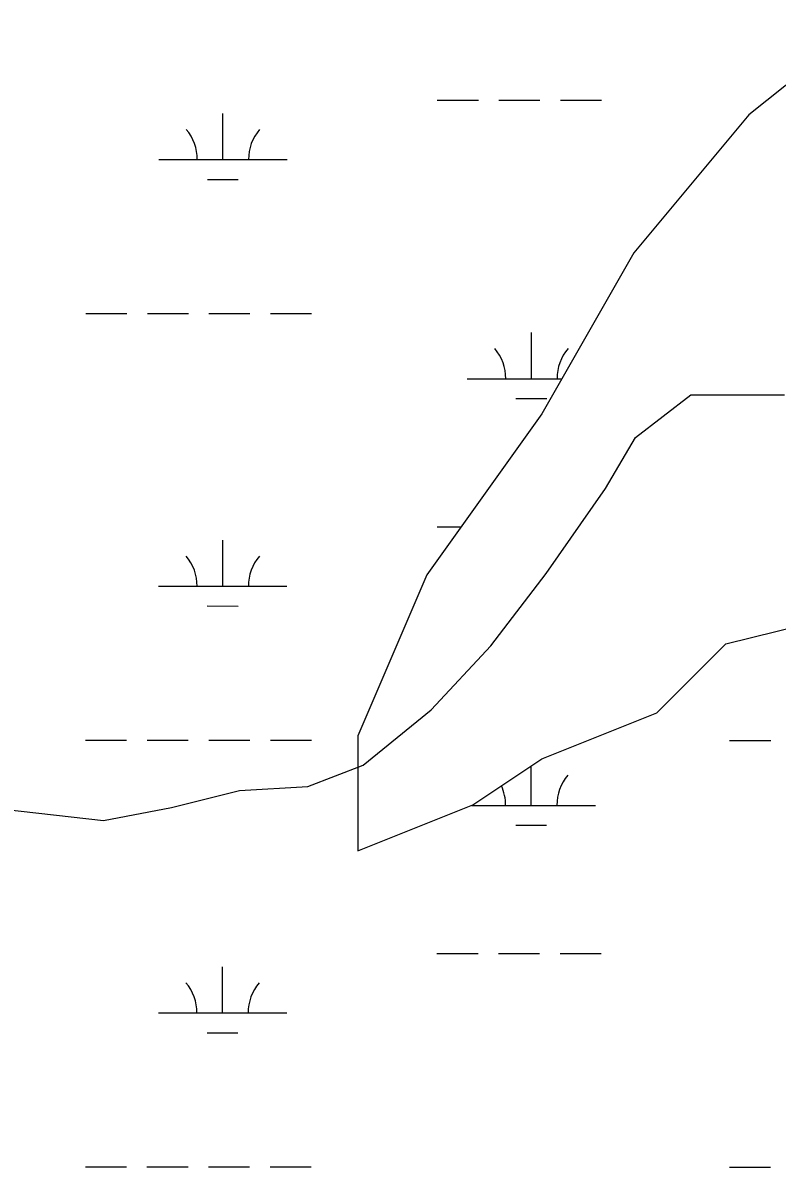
# Model space of a CAD drawing. Extents: x 3245246 to 3283090, y 806824 to 832173.
# Drawn here: x 3252770 to 3253357, y 825734 to 826626 of the extents above; entities that cross this region are included whole.
import ezdxf

# ---------------------------------------------------------------- set-up
doc = ezdxf.new("R2010")
doc.units = 0
doc.layers.add('V-TOPO-SHOR', color=7, linetype='Continuous')
doc.layers.add('V-WETL-SWMP', color=7, linetype='Continuous')

msp = doc.modelspace()

# ---------------------------------------------------------------- linework, layer by layer
at = {"layer": 'V-TOPO-SHOR'}
msp.add_lwpolyline([(3252593.58, 826000.91), (3252630.07, 826014.18), (3252689.77, 826017.5), (3252742.84, 826014.18), (3252832.39, 826004.23), (3252885.46, 826014.18), (3252938.53, 826027.45), (3252991.6, 826030.76), (3253034.72, 826047.35), (3253087.79, 826090.47), (3253134.22, 826140.22), (3253177.34, 826196.61), (3253223.78, 826262.94), (3253247, 826302.74), (3253290.12, 826335.91), (3253363.09, 826335.91)], dxfattribs=at)
at = {"layer": 'V-WETL-SWMP'}
for p, q in [((3253424.88, 826626.04), (3253335.27, 826554.3)), ((3253092.61, 826565.83), (3253124.61, 826565.82)), ((3253140.61, 826565.81), (3253172.61, 826565.8)), ((3253188.61, 826565.79), (3253220.61, 826565.78)), ((3252925.52, 826519.48), (3252925.54, 826555.48)), ((3253335.27, 826554.3), (3253245.66, 826446.68)), ((3252875.52, 826519.5), (3252975.52, 826519.46)), ((3252913.52, 826504.05), (3252937.52, 826504.04)), ((3253245.66, 826446.68), (3253173.98, 826321.14)), ((3252818.63, 826399.45), (3252850.63, 826399.44)), ((3252866.63, 826399.43), (3252898.63, 826399.42)), ((3252914.63, 826399.41), (3252946.63, 826399.4)), ((3252962.63, 826399.39), (3252994.63, 826399.38)), ((3253165.92, 826348.56), (3253165.94, 826384.56)), ((3253115.92, 826348.58), (3253189.63, 826348.55)), ((3253153.91, 826333.13), (3253177.91, 826333.12)), ((3253173.98, 826321.14), (3253084.37, 826195.59)), ((3253092.46, 826233.16), (3253111.18, 826233.15)), ((3252925.38, 826186.8), (3252925.39, 826222.8)), ((3253084.37, 826195.59), (3253030.61, 826070.04)), ((3252875.38, 826186.82), (3252975.38, 826186.78)), ((3252913.37, 826171.38), (3252937.37, 826171.37)), ((3253317.35, 826141.78), (3253389.04, 826159.72)), ((3253263.59, 826087.98), (3253317.35, 826141.78)), ((3253173.98, 826052.11), (3253263.59, 826087.98)), ((3253030.61, 826070.04), (3253030.61, 825980.36)), ((3252818.48, 826066.78), (3252850.48, 826066.76)), ((3252866.48, 826066.76), (3252898.48, 826066.74)), ((3252914.48, 826066.74), (3252946.48, 826066.72)), ((3252962.48, 826066.72), (3252994.48, 826066.7)), ((3253320.39, 826066.56), (3253352.39, 826066.55)), ((3253120.21, 826016.23), (3253173.98, 826052.11)), ((3253165.77, 826015.88), (3253165.79, 826046.64)), ((3253030.61, 825980.36), (3253120.21, 826016.23)), ((3253119.39, 826015.9), (3253215.77, 826015.86)), ((3253153.77, 826000.46), (3253177.77, 826000.45)), ((3253092.32, 825900.48), (3253124.32, 825900.47)), ((3253140.32, 825900.46), (3253172.32, 825900.45)), ((3253188.32, 825900.44), (3253220.32, 825900.43)), ((3252925.23, 825854.13), (3252925.25, 825890.13)), ((3252875.23, 825854.15), (3252975.23, 825854.11)), ((3252913.22, 825838.7), (3252937.22, 825838.69)), ((3252818.34, 825734.1), (3252850.34, 825734.09)), ((3252866.34, 825734.08), (3252898.34, 825734.07)), ((3252914.34, 825734.06), (3252946.34, 825734.05)), ((3252962.34, 825734.04), (3252994.34, 825734.03)), ((3253320.24, 825733.88), (3253352.24, 825733.87))]:
    msp.add_line(p, q, dxfattribs=at)
for centre, start, end in [((3252870.28, 826519.98), 359.20319, 40.74684), ((3252980.77, 826519.93), 139.20318, 180.74684), ((3253110.68, 826349.06), 359.20319, 40.74684), ((3253221.16, 826349.01), 139.20318, 180.74684), ((3252870.13, 826187.3), 359.20319, 40.74684), ((3252980.62, 826187.25), 139.20318, 180.74684), ((3253221.02, 826016.34), 139.20318, 180.74684), ((3253110.53, 826016.38), 359.20319, 24.73796), ((3252869.99, 825854.63), 359.20319, 40.74684), ((3252980.47, 825854.58), 139.20318, 180.74684)]:
    msp.add_arc(centre, 35.25, start, end, dxfattribs=at)

doc.saveas('drawing.dxf')
